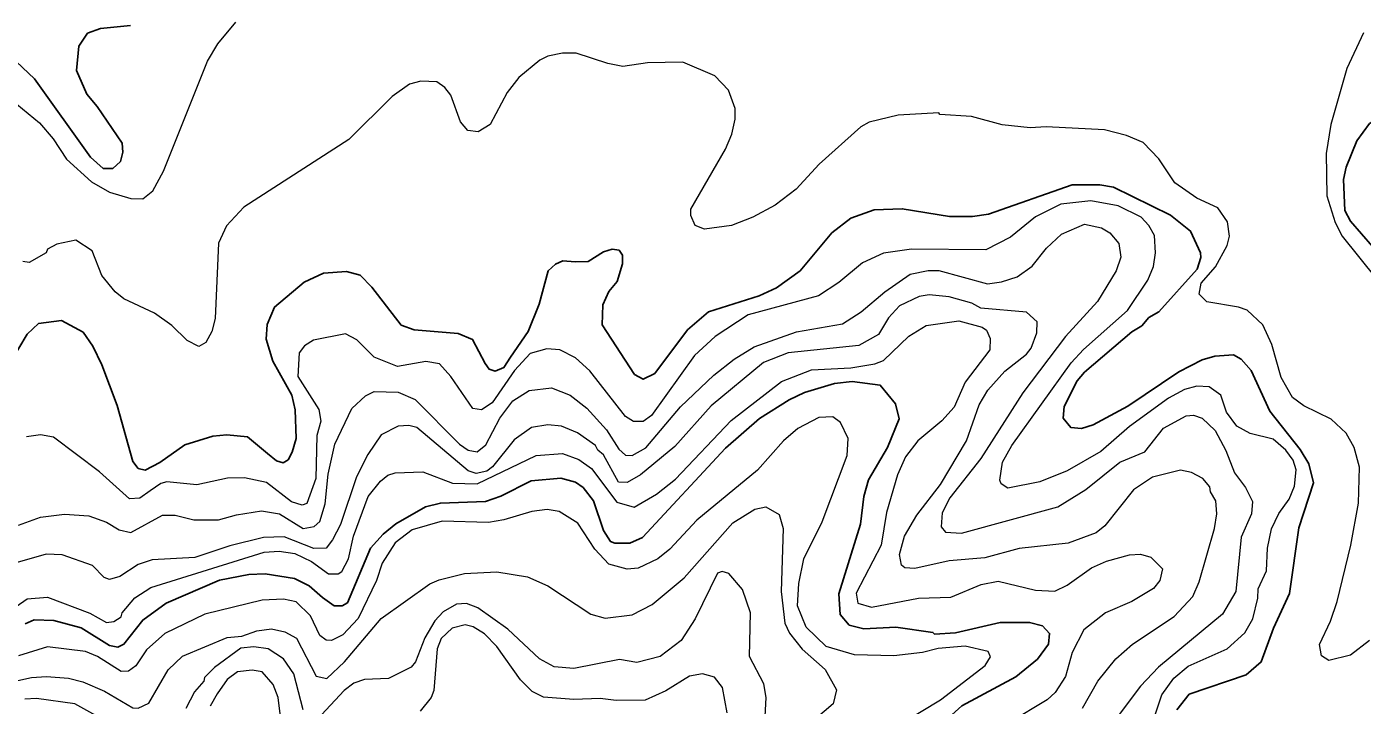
# Model space of a CAD drawing. Extents: x 673.6 to 698.9, y 7012 to 7040.1.
# Drawn here: x 683.915 to 685.993, y 7018.529 to 7019.584 of the extents above; entities that cross this region are included whole.
import ezdxf

# ---------------------------------------------------------------- set-up
doc = ezdxf.new("R2010")
doc.units = 0
doc.header["$LTSCALE"] = 0.032
doc.layers.add('1', color=7, linetype='Continuous', lineweight=25)
doc.layers.add('2', color=7, linetype='Continuous', lineweight=13)

msp = doc.modelspace()

# ---------------------------------------------------------------- linework, layer by layer
at = {"layer": '1'}
for points in [[(684.0763, 7019.5858), (684.0296, 7019.5813), (684.0096, 7019.5739), (683.9959, 7019.5538), (683.9922, 7019.5162), (684.0082, 7019.4793), (684.0246, 7019.4603), (684.0636, 7019.4031), (684.0643, 7019.3889), (684.0609, 7019.3746), (684.0488, 7019.3639), (684.0338, 7019.3638), (684.0143, 7019.3812), (683.9271, 7019.5029), (683.8416, 7019.5834), (683.8131, 7019.6052)], [(685.9841, 7019.4069), (686.0039, 7019.4335), (686.036, 7019.4512), (686.0744, 7019.4654), (686.0888, 7019.4783), (686.0999, 7019.4993)], [(686.0088, 7019.2423), (685.9746, 7019.282), (685.9654, 7019.2983), (685.9637, 7019.3468), (685.9677, 7019.3659), (685.9841, 7019.4069)], [(685.3508, 7019.2889), (685.3864, 7019.2889), (685.4115, 7019.2928), (685.5414, 7019.3382), (685.5844, 7019.3382), (685.6058, 7019.3348)], [(685.6058, 7019.3348), (685.6944, 7019.2911), (685.7256, 7019.2664), (685.7411, 7019.2324), (685.7417, 7019.2252), (685.7358, 7019.207), (685.6764, 7019.1408), (685.6607, 7019.132), (685.6497, 7019.1189), (685.6342, 7019.1098), (685.5607, 7019.0471), (685.5491, 7019.0334), (685.5292, 7018.9935), (685.5274, 7018.9754), (685.5392, 7018.9611), (685.5561, 7018.9595), (685.5739, 7018.965), (685.6279, 7018.9941), (685.7073, 7019.0473), (685.7435, 7019.0662), (685.7632, 7019.072), (685.7926, 7019.074), (685.8042, 7019.067), (685.8199, 7019.0498), (685.8489, 7018.9862), (685.8961, 7018.9268), (685.9094, 7018.9043), (685.9167, 7018.8747), (685.894, 7018.805), (685.8796, 7018.7031), (685.8544, 7018.6488), (685.8355, 7018.5966), (685.8122, 7018.5763), (685.7235, 7018.5465), (685.7042, 7018.5222)], [(683.8897, 7019.0625), (683.9156, 7019.1062), (683.9332, 7019.1228), (683.9691, 7019.1275), (684.0026, 7019.1091), (684.0179, 7019.0873), (684.0319, 7019.0585), (684.0554, 7018.9951), (684.0801, 7018.908), (684.0885, 7018.8971), (684.0989, 7018.8947), (684.1218, 7018.9066), (684.1608, 7018.9339), (684.2042, 7018.9477), (684.2261, 7018.9495), (684.2582, 7018.9463), (684.2893, 7018.9206), (684.3036, 7018.9093), (684.3141, 7018.9063), (684.3215, 7018.9107), (684.3277, 7018.9228), (684.3341, 7018.9438), (684.3325, 7018.9882), (684.3274, 7019.0115), (684.298, 7019.0639), (684.2874, 7019.0983), (684.289, 7019.1213), (684.3004, 7019.1481), (684.3467, 7019.1869), (684.3768, 7019.201), (684.4122, 7019.2034), (684.4336, 7019.1976), (684.4519, 7019.1793), (684.4977, 7019.1201), (684.5178, 7019.113), (684.586, 7019.1073), (684.6085, 7019.0978), (684.6279, 7019.0607), (684.6343, 7019.0516), (684.6439, 7019.0485), (684.6573, 7019.0545), (684.6677, 7019.0704), (684.6951, 7019.1102), (684.7121, 7019.1525), (684.726, 7019.2048), (684.7377, 7019.2149), (684.7491, 7019.2199), (684.7683, 7019.2183), (684.7884, 7019.219), (684.8125, 7019.2339), (684.8256, 7019.2384), (684.8364, 7019.2368), (684.842, 7019.2287), (684.8417, 7019.2157), (684.8333, 7019.188), (684.8207, 7019.1722), (684.8111, 7019.1518), (684.81, 7019.1208), (684.8607, 7019.0436), (684.8741, 7019.0361), (684.8921, 7019.0449), (684.9428, 7019.1127), (684.9757, 7019.1408), (685.0543, 7019.1655), (685.0815, 7019.1782), (685.1183, 7019.2046), (685.1677, 7019.2637), (685.1968, 7019.2862), (685.2331, 7019.2993), (685.2771, 7019.3012), (685.3508, 7019.2889)], [(685.4874, 7018.6006), (685.5047, 7018.6243), (685.5064, 7018.6407), (685.4951, 7018.6524), (685.4751, 7018.6578), (685.4295, 7018.6578), (685.3599, 7018.6416), (685.3273, 7018.6398), (685.3247, 7018.6424), (685.267, 7018.6503), (685.2175, 7018.648), (685.1946, 7018.6539), (685.1803, 7018.6704), (685.1782, 7018.7025), (685.2122, 7018.8106), (685.2174, 7018.8536), (685.2244, 7018.8796), (685.2542, 7018.9299), (685.2724, 7018.9746), (685.2668, 7018.998), (685.2429, 7019.0267), (685.1993, 7019.0324), (685.1715, 7019.0292), (685.1252, 7019.0152), (685.1012, 7019.0039), (685.0549, 7018.9752), (685.0021, 7018.9289), (684.8729, 7018.79), (684.8533, 7018.7813), (684.8297, 7018.7812), (684.8229, 7018.7839), (684.8125, 7018.8009), (684.7968, 7018.8468), (684.7806, 7018.8678), (684.7687, 7018.876), (684.7458, 7018.8821), (684.6999, 7018.878), (684.6525, 7018.8544), (684.6287, 7018.846), (684.5586, 7018.8435), (684.5355, 7018.8378), (684.4894, 7018.8114), (684.4693, 7018.7953), (684.4499, 7018.7736), (684.4139, 7018.6886), (684.4056, 7018.6836), (684.393, 7018.6836), (684.3753, 7018.6967), (684.3544, 7018.7149), (684.3313, 7018.7261), (684.286, 7018.7334), (684.2606, 7018.7326), (684.215, 7018.7235), (684.1316, 7018.6881), (684.0954, 7018.6615), (684.0661, 7018.6241), (684.0564, 7018.6196), (684.0438, 7018.6219), (683.9997, 7018.6496), (683.9571, 7018.6608), (683.9266, 7018.662), (683.9124, 7018.6558)], [(685.2574, 7018.4435), (685.281, 7018.455), (685.3342, 7018.4959), (685.3695, 7018.5284), (685.4539, 7018.5734), (685.4874, 7018.6006)]]:
    msp.add_lwpolyline(points, dxfattribs=at)
at = {"layer": '2'}
for points in [[(683.8909, 7019.4707), (683.9345, 7019.4346), (683.9559, 7019.41), (683.9769, 7019.378), (684.0158, 7019.3429), (684.0434, 7019.327), (684.0767, 7019.3172), (684.0953, 7019.3163), (684.111, 7019.3288), (684.1279, 7019.3596), (684.1961, 7019.5304), (684.2122, 7019.5575), (684.2402, 7019.5911)], [(685.9948, 7019.5746), (685.9688, 7019.5193), (685.944, 7019.4319), (685.9365, 7019.3872), (685.9375, 7019.3212), (685.9504, 7019.2795), (685.9617, 7019.2584), (686.0694, 7019.124)], [(685.112, 7019.3314), (685.0792, 7019.3069), (685.0446, 7019.288), (685.0116, 7019.2753), (684.9695, 7019.2696), (684.9551, 7019.2748), (684.9482, 7019.2906), (684.9482, 7019.3005), (685.0021, 7019.3938), (685.012, 7019.4168), (685.017, 7019.4402), (685.017, 7019.457), (685.0066, 7019.4854), (684.9855, 7019.5077), (684.9358, 7019.529), (684.8809, 7019.5282), (684.8423, 7019.5224), (684.8191, 7019.5267), (684.7698, 7019.5429), (684.7483, 7019.5429), (684.7257, 7019.5382), (684.7131, 7019.5321), (684.6803, 7019.5053), (684.6625, 7019.4819), (684.6357, 7019.4323), (684.6173, 7019.4205), (684.6014, 7019.423), (684.5897, 7019.4364), (684.5749, 7019.4779), (684.5655, 7019.4897), (684.5531, 7019.4984), (684.528, 7019.4994), (684.5105, 7019.4948), (684.4834, 7019.4755), (684.4162, 7019.409), (684.2529, 7019.3037), (684.2259, 7019.2744), (684.2133, 7019.2474), (684.2078, 7019.1307), (684.2031, 7019.1103), (684.1934, 7019.0932), (684.1826, 7019.087), (684.1645, 7019.0963), (684.1405, 7019.1194), (684.1139, 7019.1385), (684.0661, 7019.1612), (684.0526, 7019.172), (684.0315, 7019.1975), (684.0168, 7019.2355), (683.9912, 7019.2524), (683.9619, 7019.2462), (683.9473, 7019.238), (683.9451, 7019.2328), (683.9185, 7019.2173), (683.9089, 7019.2192)], [(685.3338, 7019.45), (685.2705, 7019.4468), (685.2254, 7019.4356), (685.2126, 7019.4286), (685.1479, 7019.3705), (685.112, 7019.3314)], [(686.0039, 7018.6299), (685.9743, 7018.6069), (685.9406, 7018.5986), (685.9293, 7018.6061), (685.926, 7018.6234), (685.9433, 7018.6598), (685.9537, 7018.6904), (685.9752, 7018.7778), (685.9867, 7018.8435), (685.9883, 7018.8994), (685.9804, 7018.9299), (685.9678, 7018.952), (685.9446, 7018.9737), (685.9017, 7018.9949), (685.8842, 7019.0077), (685.8664, 7019.0386), (685.8519, 7019.0902), (685.8382, 7019.1206), (685.8135, 7019.1433), (685.8001, 7019.1482), (685.7509, 7019.1565), (685.739, 7019.1683), (685.7422, 7019.1855), (685.7645, 7019.2107), (685.7824, 7019.2437), (685.7863, 7019.2583), (685.7832, 7019.2808), (685.7681, 7019.3027), (685.7352, 7019.3178), (685.701, 7019.3413), (685.6761, 7019.3788), (685.6519, 7019.4043), (685.626, 7019.4149), (685.5915, 7019.4238), (685.501, 7019.4286), (685.476, 7019.427), (685.4324, 7019.4318), (685.3849, 7019.4443), (685.3354, 7019.4476), (685.3338, 7019.45)], [(685.6693, 7018.5112), (685.6808, 7018.5455), (685.6998, 7018.5715), (685.7218, 7018.5901), (685.7827, 7018.6169), (685.8102, 7018.6416), (685.8226, 7018.6634), (685.8305, 7018.6957), (685.8306, 7018.7101), (685.8436, 7018.738), (685.8454, 7018.7736), (685.8517, 7018.8034), (685.8628, 7018.8274), (685.8788, 7018.8496), (685.8872, 7018.8698), (685.8898, 7018.895), (685.8855, 7018.91), (685.8741, 7018.9257), (685.8541, 7018.9429), (685.8185, 7018.9516), (685.7975, 7018.9631), (685.7813, 7018.9849), (685.7725, 7019.0115), (685.7547, 7019.0243), (685.7355, 7019.0253), (685.7162, 7019.0202), (685.6912, 7019.0064), (685.6306, 7018.9623), (685.5859, 7018.9235), (685.5335, 7018.8938), (685.491, 7018.8767), (685.4414, 7018.8666), (685.4312, 7018.8734), (685.4288, 7018.8793), (685.433, 7018.9069), (685.4473, 7018.933), (685.5399, 7019.0616), (685.5588, 7019.0821), (685.6277, 7019.1429), (685.6594, 7019.19), (685.6677, 7019.2114), (685.6711, 7019.2327), (685.6695, 7019.2596), (685.6609, 7019.2751), (685.649, 7019.2881), (685.6132, 7019.3057), (685.5702, 7019.3135), (685.524, 7019.308), (685.4845, 7019.2885), (685.4454, 7019.2571), (685.4073, 7019.2373), (685.2915, 7019.238), (685.248, 7019.232), (685.2153, 7019.217), (685.1786, 7019.1862), (685.1468, 7019.1657), (685.0371, 7019.1362), (684.9861, 7019.1026), (684.9538, 7019.0728), (684.8868, 7018.9797), (684.8737, 7018.9702), (684.8587, 7018.9701), (684.8466, 7018.978), (684.7908, 7019.0493), (684.7689, 7019.0692), (684.7442, 7019.0818), (684.7242, 7019.0835), (684.6982, 7019.0759), (684.6736, 7019.0497), (684.6391, 7018.9991), (684.6224, 7018.9886), (684.6088, 7018.9905), (684.5746, 7019.0401), (684.557, 7019.0598), (684.5356, 7019.0636), (684.4915, 7019.0556), (684.4553, 7019.0701), (684.4286, 7019.0974), (684.411, 7019.1065), (684.3613, 7019.0966), (684.3468, 7019.0877), (684.3385, 7019.077), (684.3367, 7019.0403), (684.3693, 7018.9891), (684.3727, 7018.9708), (684.3663, 7018.9487), (684.3646, 7018.8817)], [(683.9022, 7018.809), (683.9363, 7018.8215), (683.9738, 7018.8263), (684.0115, 7018.8237), (684.0391, 7018.8139), (684.0587, 7018.8018), (684.0766, 7018.7976), (684.1262, 7018.8246), (684.1459, 7018.8246), (684.1748, 7018.8173), (684.2133, 7018.8173), (684.2414, 7018.8254), (684.28, 7018.8312), (684.308, 7018.8266), (684.3451, 7018.8042), (684.3623, 7018.8072), (684.3708, 7018.815), (684.3793, 7018.8423), (684.384, 7018.8884), (684.394, 7018.9353), (684.4209, 7018.9904), (684.4417, 7019.0102), (684.4553, 7019.0169), (684.4927, 7019.0161), (684.519, 7019.0046), (684.5883, 7018.9353), (684.6017, 7018.9256), (684.6156, 7018.9233), (684.629, 7018.9338), (684.651, 7018.9754), (684.6713, 7019.0023), (684.6965, 7019.0183), (684.7312, 7019.0226), (684.7603, 7019.0113), (684.7863, 7018.991), (684.8171, 7018.9572), (684.8361, 7018.9274), (684.8465, 7018.9178), (684.8566, 7018.9177), (684.8779, 7018.9296), (684.9318, 7018.9933), (684.9839, 7019.0422), (685.0157, 7019.0672), (685.0468, 7019.0865), (685.1123, 7019.1098), (685.1842, 7019.1221), (685.2131, 7019.1408), (685.2501, 7019.1719), (685.2894, 7019.1993), (685.3175, 7019.2051), (685.3339, 7019.2051), (685.4099, 7019.1846), (685.4313, 7019.1874), (685.4561, 7019.1954), (685.4791, 7019.212), (685.5013, 7019.2399), (685.5247, 7019.2616), (685.5607, 7019.2773), (685.5873, 7019.2716), (685.6001, 7019.2638), (685.6142, 7019.2472), (685.6169, 7019.226), (685.61, 7019.2046), (685.5807, 7019.1571), (685.531, 7019.1027), (685.4648, 7019.0147), (685.3992, 7018.9128), (685.3511, 7018.8515), (685.339, 7018.8281), (685.3377, 7018.8064), (685.3445, 7018.7981), (685.3691, 7018.7967), (685.5193, 7018.8374), (685.5629, 7018.8645), (685.6155, 7018.907), (685.6544, 7018.9232), (685.6835, 7018.9601), (685.7189, 7018.9793), (685.7303, 7018.9799), (685.7438, 7018.9755), (685.7638, 7018.9564), (685.7806, 7018.9254), (685.7938, 7018.8906), (685.8109, 7018.8677), (685.8222, 7018.8459), (685.8206, 7018.8268), (685.8042, 7018.7906), (685.7961, 7018.7062)], [(685.3032, 7019.1648), (685.2726, 7019.1499), (685.2556, 7019.1314), (685.2401, 7019.1056), (685.2097, 7019.0886), (685.0996, 7019.077)], [(685.5577, 7018.5248), (685.5811, 7018.5668), (685.6095, 7018.6011), (685.6353, 7018.6239), (685.6999, 7018.6672), (685.7289, 7018.698), (685.7388, 7018.721), (685.763, 7018.8038), (685.7663, 7018.8268), (685.7648, 7018.8472), (685.7566, 7018.8612), (685.7556, 7018.8689), (685.7445, 7018.8818), (685.727, 7018.8912), (685.7102, 7018.8946), (685.6666, 7018.884), (685.6367, 7018.8641), (685.5922, 7018.8082), (685.5788, 7018.7974), (685.5351, 7018.7812), (685.4588, 7018.7728), (685.4053, 7018.7581), (685.3499, 7018.7538), (685.2968, 7018.7417), (685.2812, 7018.7426), (685.2757, 7018.7471), (685.2726, 7018.7635), (685.2806, 7018.792), (685.2997, 7018.8249), (685.3364, 7018.8725), (685.3768, 7018.9402), (685.3965, 7018.9961), (685.4102, 7019.0188), (685.4364, 7019.0484), (685.4703, 7019.075), (685.4774, 7019.0842), (685.4864, 7019.1084), (685.4869, 7019.1253), (685.4702, 7019.1402), (685.3993, 7019.1466), (685.3852, 7019.1541), (685.3503, 7019.1641), (685.3191, 7019.1673), (685.3032, 7019.1648)], [(683.8865, 7018.6745), (683.9154, 7018.6945), (683.947, 7018.6971), (684.0131, 7018.6725), (684.0389, 7018.658), (684.0506, 7018.6595), (684.0617, 7018.6667), (684.0632, 7018.6728), (684.0833, 7018.6962), (684.1082, 7018.712), (684.2844, 7018.7672), (684.3078, 7018.7687), (684.3321, 7018.7653), (684.3577, 7018.7525), (684.3842, 7018.7336), (684.3995, 7018.7335), (684.4051, 7018.7371), (684.4153, 7018.7567), (684.4233, 7018.7921), (684.4461, 7018.8537), (684.4651, 7018.8774), (684.4767, 7018.8871), (684.4882, 7018.8904), (684.5311, 7018.892), (684.5773, 7018.8746), (684.6156, 7018.8732), (684.7073, 7018.9172), (684.7484, 7018.9208), (684.7741, 7018.9111), (684.7934, 7018.8971), (684.8332, 7018.8451), (684.8598, 7018.8371), (684.8948, 7018.8571), (684.9244, 7018.8808), (685.0107, 7018.9718), (685.0892, 7019.0327), (685.1357, 7019.0506), (685.197, 7019.054), (685.2343, 7019.0598), (685.2477, 7019.0651), (685.2871, 7019.103), (685.3145, 7019.1195), (685.3652, 7019.1268), (685.4015, 7019.1172), (685.4079, 7019.1121), (685.4138, 7019.0994), (685.4133, 7019.0817), (685.3749, 7019.0316), (685.3577, 7018.9928), (685.3386, 7018.9712), (685.3011, 7018.9402), (685.2823, 7018.9155), (685.2699, 7018.8872), (685.2525, 7018.829), (685.244, 7018.7782), (685.2053, 7018.7034), (685.208, 7018.6881), (685.2294, 7018.6817), (685.3022, 7018.6955), (685.3527, 7018.6973), (685.3996, 7018.7169), (685.4262, 7018.7219), (685.4842, 7018.7079), (685.5147, 7018.7064), (685.5336, 7018.7157), (685.5716, 7018.7428), (685.5947, 7018.7534), (685.6304, 7018.7631), (685.6478, 7018.7638), (685.6639, 7018.7596), (685.6822, 7018.7412), (685.6776, 7018.7233)], [(685.0996, 7019.077), (685.0614, 7019.0619), (684.98, 7018.9947), (684.9233, 7018.9316), (684.8696, 7018.8875), (684.8491, 7018.8757), (684.8358, 7018.8762), (684.8123, 7018.9183), (684.8032, 7018.9258), (684.7998, 7018.9332), (684.7719, 7018.9529), (684.7468, 7018.9628), (684.7254, 7018.9651), (684.7004, 7018.9608), (684.6733, 7018.9418), (684.6393, 7018.8997), (684.6307, 7018.8933), (684.6142, 7018.8897), (684.6015, 7018.8937), (684.5219, 7018.9611), (684.5092, 7018.9643), (684.4928, 7018.9629), (684.4665, 7018.9494), (684.4455, 7018.919), (684.4277, 7018.8843), (684.4028, 7018.8101), (684.3908, 7018.7861), (684.3805, 7018.7736), (684.3616, 7018.7728), (684.3156, 7018.7909), (684.2833, 7018.79), (684.2307, 7018.7768), (684.1766, 7018.7588), (684.1102, 7018.7553), (684.0881, 7018.7481), (684.0598, 7018.7292), (684.0436, 7018.7246), (684.0356, 7018.7279), (684.0172, 7018.7462), (683.9701, 7018.763), (683.9453, 7018.7641), (683.8998, 7018.751)], [(685.2792, 7018.5026), (685.3364, 7018.5375), (685.4061, 7018.5908), (685.4145, 7018.6045), (685.4108, 7018.6128), (685.3747, 7018.6209), (685.333, 7018.6175), (685.3086, 7018.6111), (685.2638, 7018.6061), (685.2027, 7018.6077), (685.1585, 7018.6204), (685.1278, 7018.6503), (685.1142, 7018.6838), (685.1164, 7018.7183), (685.1237, 7018.7567), (685.1527, 7018.8143), (685.1911, 7018.9172), (685.1928, 7018.9437), (685.1809, 7018.969), (685.169, 7018.9774), (685.1475, 7018.9767), (685.1147, 7018.9592), (685.0923, 7018.9402), (685.0516, 7018.8945), (684.9576, 7018.817), (684.9157, 7018.7718), (684.897, 7018.7567), (684.8663, 7018.7422), (684.8489, 7018.7409), (684.8207, 7018.7484), (684.7987, 7018.772), (684.7721, 7018.8123), (684.7434, 7018.8306), (684.7245, 7018.8336), (684.7005, 7018.8305), (684.6571, 7018.8172), (684.6335, 7018.8132), (684.5611, 7018.8155), (684.5147, 7018.8018), (684.4882, 7018.7814), (684.468, 7018.7503), (684.4589, 7018.7232), (684.4306, 7018.6642), (684.4068, 7018.6385), (684.3892, 7018.63), (684.381, 7018.6301), (684.3707, 7018.6378), (684.3562, 7018.6684), (684.3341, 7018.6897), (684.3143, 7018.6939), (684.2814, 7018.6924), (684.1918, 7018.6708), (684.1296, 7018.6405), (684.1012, 7018.6155), (684.0848, 7018.5902), (684.0732, 7018.5822), (684.0616, 7018.5818), (684.0249, 7018.6049), (684.0063, 7018.6126), (683.9472, 7018.62), (683.902, 7018.606)], [(684.2536, 7018.8829), (684.2275, 7018.8823), (684.1795, 7018.8716), (684.1328, 7018.8764), (684.1233, 7018.874), (684.1071, 7018.8623), (684.0907, 7018.8512), (684.0747, 7018.8502), (684.0279, 7018.8918), (683.9563, 7018.9457), (683.9365, 7018.9495), (683.9145, 7018.9463)], [(684.3646, 7018.8817), (684.3505, 7018.8429), (684.3434, 7018.8404), (684.3268, 7018.8452), (684.2881, 7018.8755), (684.2536, 7018.8829)], [(684.2729, 7018.6447), (684.2955, 7018.6479), (684.3163, 7018.6431), (684.3346, 7018.6332), (684.3653, 7018.5743), (684.3817, 7018.5709), (684.4092, 7018.5964), (684.4663, 7018.664), (684.5421, 7018.7178), (684.5564, 7018.7243), (684.596, 7018.7341), (684.6464, 7018.7367), (684.6942, 7018.7287), (684.7258, 7018.7147), (684.7926, 7018.6707), (684.8149, 7018.6645), (684.8569, 7018.6699), (684.8878, 7018.6858), (684.9376, 7018.7271), (685.0136, 7018.8128), (685.0475, 7018.8342), (685.065, 7018.8376), (685.0853, 7018.8259), (685.0918, 7018.8041), (685.0886, 7018.706), (685.0945, 7018.6567), (685.1018, 7018.6411), (685.1212, 7018.6163), (685.1572, 7018.5849), (685.1746, 7018.553), (685.1697, 7018.5312), (685.1134, 7018.4839)], [(685.0638, 7018.5116), (685.0655, 7018.5411), (685.0615, 7018.5625), (685.0393, 7018.6048), (685.0407, 7018.6728), (685.0285, 7018.7093), (685.0073, 7018.734), (684.9969, 7018.7372), (684.9896, 7018.7343), (684.9549, 7018.6634), (684.9329, 7018.6296), (684.9005, 7018.605), (684.8642, 7018.5954), (684.8372, 7018.6003), (684.766, 7018.5864), (684.7357, 7018.589), (684.7127, 7018.6015), (684.6634, 7018.6475), (684.6167, 7018.6804), (684.5993, 7018.6874), (684.5835, 7018.6865), (684.5627, 7018.6742), (684.5499, 7018.6605), (684.5343, 7018.6342), (684.5196, 7018.5965), (684.5129, 7018.5886), (684.4779, 7018.5708), (684.4405, 7018.5691), (684.4238, 7018.5633), (684.4087, 7018.5523), (684.3737, 7018.5141)], [(685.6776, 7018.7233), (685.6678, 7018.7105), (685.6344, 7018.6903), (685.5932, 7018.673), (685.5598, 7018.6466), (685.5416, 7018.6109)], [(685.7961, 7018.7062), (685.7752, 7018.6707), (685.6756, 7018.5883), (685.6476, 7018.5587), (685.5972, 7018.4919), (685.574, 7018.4669)], [(685.0046, 7018.5173), (684.9976, 7018.5569), (684.9851, 7018.573), (684.9661, 7018.578), (684.9458, 7018.5745), (684.909, 7018.5517), (684.877, 7018.537), (684.8322, 7018.5363), (684.8071, 7018.5396), (684.7659, 7018.5379), (684.719, 7018.5416), (684.7013, 7018.5506), (684.6831, 7018.5687), (684.6462, 7018.6203), (684.6269, 7018.6403), (684.6097, 7018.6511), (684.5971, 7018.6544), (684.5766, 7018.6488), (684.5597, 7018.6327), (684.5534, 7018.6171), (684.5484, 7018.5519), (684.5443, 7018.5411), (684.5272, 7018.52)], [(684.1046, 7018.5322), (684.1347, 7018.5842), (684.1573, 7018.6056), (684.2269, 7018.6347), (684.2494, 7018.6365), (684.2729, 7018.6447)], [(684.3448, 7018.5218), (684.3305, 7018.5779), (684.3144, 7018.6011), (684.2903, 7018.6167), (684.2684, 7018.6201), (684.2478, 7018.6177), (684.2071, 7018.5878), (684.1913, 7018.5722), (684.1902, 7018.5667), (684.1757, 7018.5502), (684.1622, 7018.524)], [(685.5416, 7018.6109), (685.5312, 7018.5737), (685.5148, 7018.5491), (685.5023, 7018.5375), (685.4441, 7018.5023)], [(683.8653, 7018.5599), (683.9225, 7018.5723), (683.9454, 7018.574), (683.98, 7018.5715), (684.0021, 7018.5656), (684.0358, 7018.551), (684.0802, 7018.5249), (684.088, 7018.5248), (684.1046, 7018.5322)], [(684.3094, 7018.5157), (684.3062, 7018.5411), (684.2985, 7018.5614), (684.2813, 7018.5809), (684.2655, 7018.5837), (684.2426, 7018.5809), (684.2269, 7018.569), (684.2111, 7018.5471), (684.2003, 7018.5277)], [(684.027, 7018.5104), (683.9898, 7018.5312), (683.9303, 7018.5395), (683.9121, 7018.5386)]]:
    msp.add_lwpolyline(points, dxfattribs=at)

doc.saveas('drawing.dxf')
